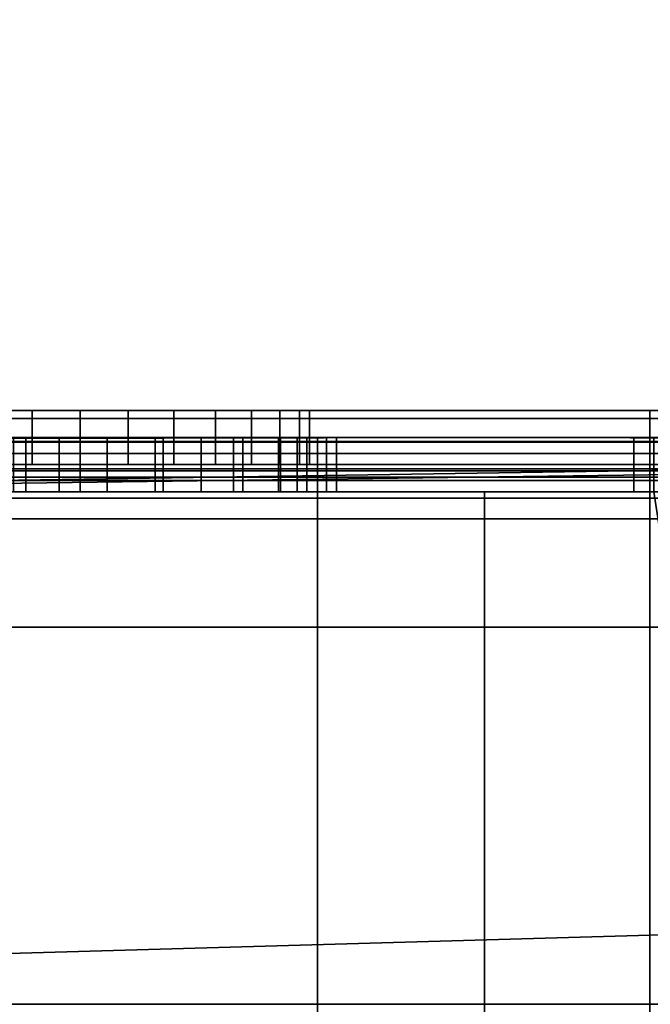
# Model space of a CAD drawing. Header units: millimetres. Extents: x -603 to 3703, y -115 to 193.
# Tile 919 of 1056: x 2521 to 2533, y -25 to -7. Entities that reach past the tile are written whole.
import ezdxf

# ---------------------------------------------------------------- set-up
doc = ezdxf.new("R2010")
doc.units = ezdxf.units.MM
doc.layers.add('151', color=7, linetype='Continuous', true_color=0xffffff)

# ---------------------------------------------------------------- blocks, each defined once
blk = doc.blocks.new('UG_SURFACE_003')
at = {"layer": '151', "color": 252, "linetype": 'Continuous', "lineweight": 35}
for points in [[(3703, -18, 2212.25), (3703, 174.4, 2212.25), (2297, 174.4, 2212.25), (2297, -18, 2212.25)], [(2447, -18, 2062.25), (2447, 174.4, 2062.25), (3553, 174.4, 2062.25), (3553, -18, 2062.25)], [(3703, -18, 2212.25), (2297, -18, 2212.25), (2447, -18, 2062.25), (3553, -18, 2062.25)]]:
    blk.add_3dface(points, dxfattribs=at)
blk = doc.blocks.new('UG_SURFACE_101')
at = {"layer": '151', "color": 252, "linetype": 'Continuous', "lineweight": 35}
for points in [[(2485.5, -29.92, 2023.75), (3514.5, -29.92, 2023.75), (3514.5, 14.42, 2023.75), (2485.5, 14.42, 2023.75)], [(2487, -29.92, 2022.25), (2487, 14.42, 2022.25), (3513, 14.42, 2022.25), (3513, -29.92, 2022.25)], [(2432, -18, 2077.25), (3568, -18, 2077.25), (3566.5, -18, 2075.75), (2433.5, -18, 2075.75)], [(2432, -18, 2077.25), (2432, -29.92, 2077.25), (3568, -29.92, 2077.25), (3568, -18, 2077.25)], [(2433.5, -18, 2075.75), (3566.5, -18, 2075.75), (3566.5, -29.92, 2075.75), (2433.5, -29.92, 2075.75)]]:
    blk.add_3dface(points, dxfattribs=at)
blk = doc.blocks.new('UG_SURFACE_103')
at = {"layer": '151', "color": 252, "linetype": 'Continuous', "lineweight": 35}
for points in [[(2503, 4.014, -7.75), (2488, 4.014, -7.75), (2488, -24.953, -7.75), (3512, -24.953, -7.75)], [(2503, 4.014, -8.75), (3497, 4.014, -8.75), (2488, -24.953, -8.75)], [(3497, 4.014, -8.75), (3512, 4.014, -8.75), (3512, -24.953, -8.75), (2488, -24.953, -8.75)], [(3497, 4.014, -7.75), (2503, 4.014, -7.75), (3512, -24.953, -7.75)], [(2488, -25.835, -7.906), (3512, -25.835, -7.906), (3512, -24.953, -7.75), (2488, -24.953, -7.75)], [(2488, -24.953, -8.75), (3512, -24.953, -8.75), (3512, -25.493, -8.845), (2488, -25.493, -8.845)]]:
    blk.add_3dface(points, dxfattribs=at)
blk = doc.blocks.new('UG_SURFACE_216')
at = {"layer": '151', "color": 252, "linetype": 'Continuous', "lineweight": 35}
for points in [[(2494, -14.152, 1617.765), (2532.5, -14.152, 1617.765), (2532.5, -14, 1617), (2494, -14, 1617)], [(2562.489, -14.152, 1528.235), (2494, -14.152, 1528.235), (2494, -14, 1529), (2562.171, -14, 1529)], [(2494, -14, 1529), (2538.871, -14, 1530.881), (2540.785, -14, 1530.5)], [(2540.785, -14, 1530.5), (2562.171, -14, 1529), (2494, -14, 1529)], [(2494, -14, 1529), (2520.271, -14, 1544.617), (2522, -14, 1544.25), (2537.249, -14, 1531.964)], [(2537.249, -14, 1531.964), (2538.871, -14, 1530.881), (2494, -14, 1529)], [(2494, -14, 1617), (2532.5, -14, 1607), (2533.147, -14, 1603.747)], [(2494, -14, 1617), (2532.5, -14, 1617), (2532.5, -14, 1607)], [(2533.147, -14, 1603.747), (2522.884, -14, 1552.657), (2521.116, -14, 1552.657), (2494, -14, 1617)], [(2521.116, -14, 1552.657), (2519.502, -14, 1551.938), (2494, -14, 1617)], [(2494, -14.586, 1618.414), (2532.5, -14.586, 1618.414), (2532.5, -14.152, 1617.765), (2494, -14.152, 1617.765)], [(2562.757, -14.586, 1527.586), (2494, -14.586, 1527.586), (2494, -14.152, 1528.235), (2562.489, -14.152, 1528.235)], [(2521.116, -14, 1552.657), (2521.116, -15, 1552.657), (2519.502, -15, 1551.938), (2519.502, -14, 1551.938)], [(2520.271, -14, 1544.617), (2520.271, -15, 1544.617), (2522, -15, 1544.25), (2522, -14, 1544.25)], [(2522.884, -14, 1552.657), (2522.884, -15, 1552.657), (2521.116, -15, 1552.657), (2521.116, -14, 1552.657)], [(2522, -14, 1544.25), (2523.729, -14, 1544.617), (2537.249, -14, 1531.964)], [(2522, -14, 1544.25), (2522, -15, 1544.25), (2523.729, -15, 1544.617), (2523.729, -14, 1544.617)], [(2534.866, -14, 1560.884), (2524.498, -14, 1551.938), (2522.884, -14, 1552.657), (2533.147, -14, 1603.747)], [(2524.498, -14, 1551.938), (2524.498, -15, 1551.938), (2522.884, -15, 1552.657), (2522.884, -14, 1552.657)], [(2523.729, -14, 1544.617), (2525.158, -14, 1545.656), (2535.785, -14, 1535.5), (2536.165, -14, 1533.587)], [(2536.165, -14, 1533.587), (2537.249, -14, 1531.964), (2523.729, -14, 1544.617)], [(2523.729, -14, 1544.617), (2523.729, -15, 1544.617), (2525.158, -15, 1545.656), (2525.158, -14, 1545.656)], [(2524.498, -14, 1551.938), (2534.866, -14, 1560.884), (2533.004, -14, 1557.882)], [(2533.004, -14, 1557.882), (2532.522, -14, 1554.382), (2525.681, -14, 1550.625), (2524.498, -14, 1551.938)], [(2525.681, -14, 1550.625), (2525.681, -15, 1550.625), (2524.498, -15, 1551.938), (2524.498, -14, 1551.938)], [(2525.158, -14, 1545.656), (2526.042, -14, 1547.187), (2535.785, -14, 1535.5)], [(2525.158, -14, 1545.656), (2525.158, -15, 1545.656), (2526.042, -15, 1547.187), (2526.042, -14, 1547.187)], [(2532.522, -14, 1554.382), (2533.506, -14, 1550.988), (2526.227, -14, 1548.944), (2525.681, -14, 1550.625)], [(2526.227, -14, 1548.944), (2526.227, -15, 1548.944), (2525.681, -15, 1550.625), (2525.681, -14, 1550.625)], [(2526.042, -14, 1547.187), (2526.227, -14, 1548.944), (2533.506, -14, 1550.988), (2535.785, -14, 1548.288)], [(2535.785, -14, 1548.288), (2535.785, -14, 1535.5), (2526.042, -14, 1547.187)], [(2526.042, -14, 1547.187), (2526.042, -15, 1547.187), (2526.227, -15, 1548.944), (2526.227, -14, 1548.944)], [(2532.5, -14, 1607), (2532.5, -15, 1607), (2533.147, -15, 1603.747), (2533.147, -14, 1603.747)], [(2532.5, -14, 1617), (2532.5, -14.152, 1617.765), (2532.5, -15.076, 1617.383), (2532.5, -15, 1617)], [(2532.5, -15, 1617), (2532.5, -15, 1607), (2532.5, -14, 1607), (2532.5, -14, 1617)], [(2532.5, -14.152, 1617.765), (2532.5, -14.586, 1618.414), (2532.5, -15.293, 1617.707), (2532.5, -15.076, 1617.383)], [(2494, -15.235, 1618.848), (2532.5, -15.235, 1618.848), (2532.5, -14.586, 1618.414), (2494, -14.586, 1618.414)], [(2562.937, -15.235, 1527.152), (2494, -15.235, 1527.152), (2494, -14.586, 1527.586), (2562.757, -14.586, 1527.586)], [(2532.5, -14.586, 1618.414), (2532.5, -15.235, 1618.848), (2532.5, -15.617, 1617.924), (2532.5, -15.293, 1617.707)], [(2562.171, -15, 1529), (2494, -15, 1529), (2494, -15.076, 1528.617), (2562.33, -15.076, 1528.617)], [(2494, -15, 1617), (2521.116, -15, 1552.657), (2522.884, -15, 1552.657), (2533.147, -15, 1603.747)], [(2533.147, -15, 1603.747), (2532.5, -15, 1607), (2494, -15, 1617)], [(2532.5, -15, 1607), (2532.5, -15, 1617), (2494, -15, 1617)], [(2494, -15, 1617), (2519.502, -15, 1551.938), (2521.116, -15, 1552.657)], [(2494, -15, 1529), (2538.871, -15, 1530.881), (2537.249, -15, 1531.964)], [(2494, -15, 1529), (2562.171, -15, 1529), (2540.785, -15, 1530.5)], [(2540.785, -15, 1530.5), (2538.871, -15, 1530.881), (2494, -15, 1529)], [(2537.249, -15, 1531.964), (2522, -15, 1544.25), (2520.271, -15, 1544.617), (2494, -15, 1529)], [(2494, -15, 1617), (2532.5, -15, 1617), (2532.5, -15.076, 1617.383), (2494, -15.076, 1617.383)], [(2523.729, -15, 1544.617), (2522, -15, 1544.25), (2537.249, -15, 1531.964)], [(2541, -15, 1598.5), (2537.747, -15, 1599.147), (2522.884, -15, 1552.657), (2524.498, -15, 1551.938)], [(2537.747, -15, 1599.147), (2534.99, -15, 1600.99), (2522.884, -15, 1552.657)], [(2534.99, -15, 1600.99), (2533.147, -15, 1603.747), (2522.884, -15, 1552.657)], [(2523.729, -15, 1544.617), (2537.249, -15, 1531.964), (2536.165, -15, 1533.587)], [(2536.165, -15, 1533.587), (2535.785, -15, 1535.5), (2525.158, -15, 1545.656), (2523.729, -15, 1544.617)], [(2524.498, -15, 1551.938), (2544.253, -15, 1599.147), (2541, -15, 1598.5)], [(2524.498, -15, 1551.938), (2569, -15, 1610.172), (2547.01, -15, 1600.99), (2544.253, -15, 1599.147)], [(2569, -15, 1610.172), (2524.498, -15, 1551.938), (2525.681, -15, 1550.625)], [(2535.785, -15, 1535.5), (2535.785, -15, 1548.288), (2526.042, -15, 1547.187), (2525.158, -15, 1545.656)], [(2525.681, -15, 1550.625), (2526.227, -15, 1548.944), (2569, -15, 1610.172)], [(2526.042, -15, 1547.187), (2535.785, -15, 1548.288), (2533.506, -15, 1550.988)], [(2533.506, -15, 1550.988), (2532.522, -15, 1554.382), (2526.227, -15, 1548.944), (2526.042, -15, 1547.187)], [(2569, -15, 1610.172), (2526.227, -15, 1548.944), (2534.866, -15, 1560.884)], [(2526.227, -15, 1548.944), (2533.004, -15, 1557.882), (2534.866, -15, 1560.884)], [(2526.227, -15, 1548.944), (2532.522, -15, 1554.382), (2533.004, -15, 1557.882)], [(2562.33, -15.076, 1528.617), (2494, -15.076, 1528.617), (2494, -15.293, 1528.293), (2562.464, -15.293, 1528.293)], [(2494, -15.076, 1617.383), (2532.5, -15.076, 1617.383), (2532.5, -15.293, 1617.707), (2494, -15.293, 1617.707)], [(2494, -16, 1619), (2532.5, -16, 1619), (2532.5, -15.235, 1618.848), (2494, -15.235, 1618.848)], [(2563, -16, 1527), (2494, -16, 1527), (2494, -15.235, 1527.152), (2562.937, -15.235, 1527.152)], [(2532.5, -16, 1618), (2532.5, -15.617, 1617.924), (2532.5, -15.235, 1618.848), (2532.5, -16, 1619)], [(2562.464, -15.293, 1528.293), (2494, -15.293, 1528.293), (2494, -15.617, 1528.076), (2562.554, -15.617, 1528.076)], [(2494, -15.293, 1617.707), (2532.5, -15.293, 1617.707), (2532.5, -15.617, 1617.924), (2494, -15.617, 1617.924)], [(2562.554, -15.617, 1528.076), (2494, -15.617, 1528.076), (2494, -16, 1528), (2562.586, -16, 1528)], [(2494, -15.617, 1617.924), (2532.5, -15.617, 1617.924), (2532.5, -16, 1618), (2494, -16, 1618)], [(2532.5, -16, 1619), (2494, -16, 1619), (2494, -28, 1619), (2532.5, -28, 1619)], [(2494, -16, 1527), (2563, -16, 1527), (2563, -28, 1527), (2494, -28, 1527)], [(2494, -28, 1528), (2562.586, -28, 1528), (2562.586, -16, 1528), (2494, -16, 1528)], [(2532.5, -16, 1618), (2532.5, -28, 1618), (2494, -28, 1618), (2494, -16, 1618)], [(2532.5, -28, 1618), (2532.5, -16, 1618), (2532.5, -16, 1619), (2532.5, -28, 1619)]]:
    blk.add_3dface(points, dxfattribs=at)
blk = doc.blocks.new('UG_SURFACE_217')
at = {"layer": '151', "color": 252, "linetype": 'Continuous', "lineweight": 35}
for points in [[(2494, -14.576, 1158.183), (2529.454, -14.5, 1157.8), (2526.375, -14.5, 1157.8)], [(2494, -14.576, 1158.183), (2561.744, -14.576, 1158.183), (2532.579, -14.5, 1157.8), (2529.454, -14.5, 1157.8)], [(2526.375, -14.5, 1157.8), (2494, -14.5, 1157.8), (2494, -14.576, 1158.183)], [(2561.744, -14.576, 1004.817), (2494, -14.576, 1004.817), (2526.375, -14.5, 1005.2), (2529.454, -14.5, 1005.2)], [(2494, -14.576, 1004.817), (2494, -14.5, 1005.2), (2526.375, -14.5, 1005.2)], [(2526.375, -14.5, 1093), (2494, -14.5, 1093), (2519.469, -14.5, 1102.304), (2521, -14.5, 1102)], [(2521, -14.5, 1110), (2519.469, -14.5, 1109.696), (2494, -14.5, 1112), (2526.375, -14.5, 1112)], [(2526.375, -14.5, 1015.975), (2494, -14.5, 1015.975), (2520.771, -14.5, 1022.967), (2522.5, -14.5, 1022.6)], [(2521.616, -14.5, 1031.007), (2520.002, -14.5, 1030.288), (2494, -14.5, 1036.97), (2526.375, -14.5, 1036.97)], [(2494, -14.5, 1005.2), (2494, -14.5, 1015.975), (2526.375, -14.5, 1015.975), (2526.375, -14.5, 1005.2)], [(2494, -14.5, 1036.97), (2494, -14.5, 1061.42), (2526.375, -14.5, 1061.42), (2526.375, -14.5, 1036.97)], [(2494, -14.5, 1061.42), (2494, -14.5, 1093), (2526.375, -14.5, 1093), (2526.375, -14.5, 1061.42)], [(2494, -14.5, 1112), (2494, -14.5, 1157.8), (2526.375, -14.5, 1157.8), (2526.375, -14.5, 1112)], [(2519.469, -15.5, 1109.696), (2519.469, -14.5, 1109.696), (2521, -14.5, 1110), (2521, -15.5, 1110)], [(2521, -15.5, 1102), (2521, -14.5, 1102), (2519.469, -14.5, 1102.304), (2519.469, -15.5, 1102.304)], [(2521.616, -14.5, 1031.007), (2521.616, -15.5, 1031.007), (2520.002, -15.5, 1030.288), (2520.002, -14.5, 1030.288)], [(2520.771, -14.5, 1022.967), (2520.771, -15.5, 1022.967), (2522.5, -15.5, 1022.6), (2522.5, -14.5, 1022.6)], [(2526.375, -14.5, 1093), (2521, -14.5, 1102), (2522, -14.5, 1102)], [(2526.375, -14.5, 1112), (2522, -14.5, 1110), (2521, -14.5, 1110)], [(2522, -15.5, 1102), (2522, -14.5, 1102), (2521, -14.5, 1102), (2521, -15.5, 1102)], [(2521, -15.5, 1110), (2521, -14.5, 1110), (2522, -14.5, 1110), (2522, -15.5, 1110)], [(2526.375, -14.5, 1036.97), (2523.384, -14.5, 1031.007), (2521.616, -14.5, 1031.007)], [(2523.384, -14.5, 1031.007), (2523.384, -15.5, 1031.007), (2521.616, -15.5, 1031.007), (2521.616, -14.5, 1031.007)], [(2522, -14.5, 1102), (2523.531, -14.5, 1102.304), (2526.375, -14.5, 1093)], [(2523.531, -14.5, 1109.696), (2522, -14.5, 1110), (2526.375, -14.5, 1112)], [(2523.531, -15.5, 1102.304), (2523.531, -14.5, 1102.304), (2522, -14.5, 1102), (2522, -15.5, 1102)], [(2522, -15.5, 1110), (2522, -14.5, 1110), (2523.531, -14.5, 1109.696), (2523.531, -15.5, 1109.696)], [(2522.5, -14.5, 1022.6), (2524.229, -14.5, 1022.967), (2526.375, -14.5, 1015.975)], [(2522.5, -14.5, 1022.6), (2522.5, -15.5, 1022.6), (2524.229, -15.5, 1022.967), (2524.229, -14.5, 1022.967)], [(2526.375, -14.5, 1036.97), (2524.998, -14.5, 1030.288), (2523.384, -14.5, 1031.007)], [(2524.998, -14.5, 1030.288), (2524.998, -15.5, 1030.288), (2523.384, -15.5, 1031.007), (2523.384, -14.5, 1031.007)], [(2526.375, -14.5, 1112), (2524.828, -14.5, 1108.828), (2523.531, -14.5, 1109.696)], [(2523.531, -14.5, 1102.304), (2524.828, -14.5, 1103.172), (2526.375, -14.5, 1093)], [(2524.828, -15.5, 1103.172), (2524.828, -14.5, 1103.172), (2523.531, -14.5, 1102.304), (2523.531, -15.5, 1102.304)], [(2523.531, -15.5, 1109.696), (2523.531, -14.5, 1109.696), (2524.828, -14.5, 1108.828), (2524.828, -15.5, 1108.828)], [(2526.375, -14.5, 1015.975), (2524.229, -14.5, 1022.967), (2525.658, -14.5, 1024.006)], [(2524.229, -14.5, 1022.967), (2524.229, -15.5, 1022.967), (2525.658, -15.5, 1024.006), (2525.658, -14.5, 1024.006)], [(2526.375, -14.5, 1093), (2524.828, -14.5, 1103.172), (2525.696, -14.5, 1104.469)], [(2525.696, -14.5, 1107.531), (2524.828, -14.5, 1108.828), (2526.375, -14.5, 1112)], [(2525.696, -15.5, 1104.469), (2525.696, -14.5, 1104.469), (2524.828, -14.5, 1103.172), (2524.828, -15.5, 1103.172)], [(2524.828, -15.5, 1108.828), (2524.828, -14.5, 1108.828), (2525.696, -14.5, 1107.531), (2525.696, -15.5, 1107.531)], [(2526.181, -14.5, 1028.975), (2524.998, -14.5, 1030.288), (2526.375, -14.5, 1036.97)], [(2526.181, -14.5, 1028.975), (2526.181, -15.5, 1028.975), (2524.998, -15.5, 1030.288), (2524.998, -14.5, 1030.288)], [(2525.658, -14.5, 1024.006), (2526.375, -14.5, 1025.247), (2526.375, -14.5, 1015.975)], [(2526.375, -14.5, 1025.247), (2525.658, -14.5, 1024.006), (2525.658, -15.5, 1024.006), (2526.375, -15.5, 1025.247)], [(2526.375, -14.5, 1093), (2525.696, -14.5, 1104.469), (2526, -14.5, 1106)], [(2526.375, -14.5, 1112), (2526, -14.5, 1106), (2525.696, -14.5, 1107.531)], [(2526, -15.5, 1106), (2526, -14.5, 1106), (2525.696, -14.5, 1104.469), (2525.696, -15.5, 1104.469)], [(2525.696, -15.5, 1107.531), (2525.696, -14.5, 1107.531), (2526, -14.5, 1106), (2526, -15.5, 1106)], [(2526, -14.5, 1106), (2526.375, -14.5, 1112), (2526.375, -14.5, 1093)], [(2526.375, -14.5, 1036.97), (2526.375, -14.5, 1028.377), (2526.181, -14.5, 1028.975)], [(2526.375, -15.5, 1028.377), (2526.181, -15.5, 1028.975), (2526.181, -14.5, 1028.975), (2526.375, -14.5, 1028.377)], [(2529.454, -14.5, 1015.975), (2526.375, -14.5, 1015.975), (2526.375, -14.5, 1025.247), (2526.542, -14.5, 1025.537)], [(2526.727, -14.5, 1027.294), (2526.375, -14.5, 1028.377), (2526.375, -14.5, 1036.97), (2529.454, -14.5, 1036.97)], [(2526.375, -14.5, 1005.2), (2526.375, -14.5, 1015.975), (2529.454, -14.5, 1015.975), (2529.454, -14.5, 1005.2)], [(2526.375, -14.5, 1036.97), (2526.375, -14.5, 1061.42), (2529.454, -14.5, 1061.42), (2529.454, -14.5, 1036.97)], [(2526.375, -14.5, 1061.42), (2526.375, -14.5, 1093), (2529.454, -14.5, 1093), (2529.454, -14.5, 1061.42)], [(2526.375, -14.5, 1093), (2526.375, -14.5, 1112), (2529.454, -14.5, 1112), (2529.454, -14.5, 1093)], [(2526.375, -14.5, 1112), (2526.375, -14.5, 1157.8), (2529.454, -14.5, 1157.8), (2529.454, -14.5, 1112)], [(2526.375, -15.5, 1025.247), (2526.542, -15.5, 1025.537), (2526.542, -14.5, 1025.537), (2526.375, -14.5, 1025.247)], [(2526.375, -14.5, 1028.377), (2526.727, -14.5, 1027.294), (2526.727, -15.5, 1027.294), (2526.375, -15.5, 1028.377)], [(2526.542, -14.5, 1025.537), (2526.727, -14.5, 1027.294), (2529.454, -14.5, 1036.97), (2529.454, -14.5, 1015.975)], [(2526.542, -14.5, 1025.537), (2526.542, -15.5, 1025.537), (2526.727, -15.5, 1027.294), (2526.727, -14.5, 1027.294)], [(2561.744, -14.576, 1004.817), (2529.454, -14.5, 1005.2), (2532.579, -14.5, 1005.2)], [(2529.454, -14.5, 1015.975), (2529.454, -14.5, 1036.97), (2532.207, -14.5, 1033.079)], [(2529.454, -14.5, 1036.97), (2532.579, -14.5, 1036.97), (2532.579, -14.5, 1036.612), (2532.207, -14.5, 1033.079)], [(2532.207, -14.5, 1033.079), (2532.579, -14.5, 1031.931), (2532.579, -14.5, 1015.975), (2529.454, -14.5, 1015.975)], [(2529.454, -14.5, 1005.2), (2529.454, -14.5, 1015.975), (2532.579, -14.5, 1015.975), (2532.579, -14.5, 1005.2)], [(2529.454, -14.5, 1036.97), (2529.454, -14.5, 1061.42), (2532.579, -14.5, 1061.42), (2532.579, -14.5, 1036.97)], [(2529.454, -14.5, 1061.42), (2529.454, -14.5, 1093), (2532.579, -14.5, 1093), (2532.579, -14.5, 1061.42)], [(2529.454, -14.5, 1093), (2529.454, -14.5, 1112), (2532.579, -14.5, 1112), (2532.579, -14.5, 1093)], [(2529.454, -14.5, 1112), (2529.454, -14.5, 1157.8), (2532.579, -14.5, 1157.8), (2532.579, -14.5, 1112)], [(2532.579, -15.5, 1036.612), (2532.207, -15.5, 1033.079), (2532.207, -14.5, 1033.079), (2532.579, -14.5, 1036.612)], [(2532.579, -14.5, 1031.931), (2532.207, -14.5, 1033.079), (2532.207, -15.5, 1033.079), (2532.579, -15.5, 1031.931)], [(2561.744, -14.576, 1158.183), (2494, -14.576, 1158.183), (2494, -14.793, 1158.507), (2561.879, -14.793, 1158.507)], [(2561.879, -14.793, 1004.493), (2494, -14.793, 1004.493), (2494, -14.576, 1004.817), (2561.744, -14.576, 1004.817)], [(2561.879, -14.793, 1158.507), (2494, -14.793, 1158.507), (2494, -15.117, 1158.724), (2561.969, -15.117, 1158.724)], [(2561.969, -15.117, 1004.276), (2494, -15.117, 1004.276), (2494, -14.793, 1004.493), (2561.879, -14.793, 1004.493)], [(2561.969, -15.117, 1158.724), (2494, -15.117, 1158.724), (2494, -15.5, 1158.8), (2562, -15.5, 1158.8)], [(2562, -15.5, 1004.2), (2494, -15.5, 1004.2), (2494, -15.117, 1004.276), (2561.969, -15.117, 1004.276)], [(2526.375, -15.5, 1005.2), (2494, -15.5, 1005.2), (2494, -28.5, 1005.2), (2526.375, -28.5, 1005.2)], [(2526.375, -28.5, 1157.8), (2494, -28.5, 1157.8), (2494, -15.5, 1157.8), (2526.375, -15.5, 1157.8)], [(2494, -15.5, 1004.2), (2562, -15.5, 1004.2), (2562, -28.5, 1004.2), (2494, -28.5, 1004.2)], [(2562, -15.5, 1158.8), (2494, -15.5, 1158.8), (2494, -28.5, 1158.8), (2562, -28.5, 1158.8)], [(2526.375, -15.5, 1112), (2494, -15.5, 1112), (2519.469, -15.5, 1109.696), (2521, -15.5, 1110)], [(2521, -15.5, 1102), (2519.469, -15.5, 1102.304), (2494, -15.5, 1093), (2526.375, -15.5, 1093)], [(2526.375, -15.5, 1036.97), (2494, -15.5, 1036.97), (2520.002, -15.5, 1030.288), (2521.616, -15.5, 1031.007)], [(2522.5, -15.5, 1022.6), (2520.771, -15.5, 1022.967), (2494, -15.5, 1015.975), (2526.375, -15.5, 1015.975)], [(2526.375, -15.5, 1005.2), (2526.375, -15.5, 1015.975), (2494, -15.5, 1015.975), (2494, -15.5, 1005.2)], [(2526.375, -15.5, 1036.97), (2526.375, -15.5, 1061.42), (2494, -15.5, 1061.42), (2494, -15.5, 1036.97)], [(2526.375, -15.5, 1061.42), (2526.375, -15.5, 1093), (2494, -15.5, 1093), (2494, -15.5, 1061.42)], [(2526.375, -15.5, 1112), (2526.375, -15.5, 1157.8), (2494, -15.5, 1157.8), (2494, -15.5, 1112)], [(2526.375, -15.5, 1112), (2521, -15.5, 1110), (2522, -15.5, 1110)], [(2526.375, -15.5, 1093), (2522, -15.5, 1102), (2521, -15.5, 1102)], [(2526.375, -15.5, 1036.97), (2521.616, -15.5, 1031.007), (2523.384, -15.5, 1031.007)], [(2522, -15.5, 1110), (2523.531, -15.5, 1109.696), (2526.375, -15.5, 1112)], [(2523.531, -15.5, 1102.304), (2522, -15.5, 1102), (2526.375, -15.5, 1093)], [(2526.375, -15.5, 1015.975), (2524.229, -15.5, 1022.967), (2522.5, -15.5, 1022.6)], [(2523.384, -15.5, 1031.007), (2524.998, -15.5, 1030.288), (2526.375, -15.5, 1036.97)], [(2526.375, -15.5, 1093), (2524.828, -15.5, 1103.172), (2523.531, -15.5, 1102.304)], [(2523.531, -15.5, 1109.696), (2524.828, -15.5, 1108.828), (2526.375, -15.5, 1112)], [(2525.658, -15.5, 1024.006), (2524.229, -15.5, 1022.967), (2526.375, -15.5, 1015.975)], [(2526.375, -15.5, 1112), (2524.828, -15.5, 1108.828), (2525.696, -15.5, 1107.531)], [(2525.696, -15.5, 1104.469), (2524.828, -15.5, 1103.172), (2526.375, -15.5, 1093)], [(2526.375, -15.5, 1036.97), (2524.998, -15.5, 1030.288), (2526.181, -15.5, 1028.975)], [(2526.375, -15.5, 1015.975), (2526.375, -15.5, 1025.247), (2525.658, -15.5, 1024.006)], [(2526, -15.5, 1106), (2525.696, -15.5, 1104.469), (2526.375, -15.5, 1093)], [(2525.696, -15.5, 1107.531), (2526, -15.5, 1106), (2526.375, -15.5, 1112)], [(2526.375, -15.5, 1093), (2526.375, -15.5, 1112), (2526, -15.5, 1106)], [(2526.181, -15.5, 1028.975), (2526.375, -15.5, 1028.377), (2526.375, -15.5, 1036.97)], [(2526.375, -28.5, 1005.2), (2529.454, -28.5, 1005.2), (2529.454, -15.5, 1005.2), (2526.375, -15.5, 1005.2)], [(2526.375, -15.5, 1157.8), (2529.454, -15.5, 1157.8), (2529.454, -28.5, 1157.8), (2526.375, -28.5, 1157.8)], [(2529.454, -15.5, 1036.97), (2526.375, -15.5, 1036.97), (2526.375, -15.5, 1028.377), (2526.727, -15.5, 1027.294)], [(2526.542, -15.5, 1025.537), (2526.375, -15.5, 1025.247), (2526.375, -15.5, 1015.975), (2529.454, -15.5, 1015.975)], [(2529.454, -15.5, 1005.2), (2529.454, -15.5, 1015.975), (2526.375, -15.5, 1015.975), (2526.375, -15.5, 1005.2)], [(2529.454, -15.5, 1036.97), (2529.454, -15.5, 1061.42), (2526.375, -15.5, 1061.42), (2526.375, -15.5, 1036.97)], [(2529.454, -15.5, 1061.42), (2529.454, -15.5, 1093), (2526.375, -15.5, 1093), (2526.375, -15.5, 1061.42)], [(2529.454, -15.5, 1093), (2529.454, -15.5, 1112), (2526.375, -15.5, 1112), (2526.375, -15.5, 1093)], [(2529.454, -15.5, 1112), (2529.454, -15.5, 1157.8), (2526.375, -15.5, 1157.8), (2526.375, -15.5, 1112)], [(2529.454, -15.5, 1015.975), (2529.454, -15.5, 1036.97), (2526.727, -15.5, 1027.294), (2526.542, -15.5, 1025.537)], [(2529.454, -28.5, 1005.2), (2534.58, -28.5, 1005.2), (2532.579, -15.5, 1005.2), (2529.454, -15.5, 1005.2)], [(2529.454, -15.5, 1157.8), (2532.579, -15.5, 1157.8), (2534.58, -28.5, 1157.8), (2529.454, -28.5, 1157.8)], [(2529.454, -15.5, 1015.975), (2532.579, -15.5, 1015.975), (2532.579, -15.5, 1031.931), (2532.207, -15.5, 1033.079)], [(2532.207, -15.5, 1033.079), (2529.454, -15.5, 1036.97), (2529.454, -15.5, 1015.975)], [(2532.207, -15.5, 1033.079), (2532.579, -15.5, 1036.612), (2532.579, -15.5, 1036.97), (2529.454, -15.5, 1036.97)], [(2532.579, -15.5, 1005.2), (2532.579, -15.5, 1015.975), (2529.454, -15.5, 1015.975), (2529.454, -15.5, 1005.2)], [(2532.579, -15.5, 1036.97), (2532.579, -15.5, 1061.42), (2529.454, -15.5, 1061.42), (2529.454, -15.5, 1036.97)], [(2532.579, -15.5, 1061.42), (2532.579, -15.5, 1093), (2529.454, -15.5, 1093), (2529.454, -15.5, 1061.42)], [(2532.579, -15.5, 1093), (2532.579, -15.5, 1112), (2529.454, -15.5, 1112), (2529.454, -15.5, 1093)], [(2532.579, -15.5, 1112), (2532.579, -15.5, 1157.8), (2529.454, -15.5, 1157.8), (2529.454, -15.5, 1112)]]:
    blk.add_3dface(points, dxfattribs=at)
blk = doc.blocks.new('UG_SURFACE_218')
at = {"layer": '151', "color": 35, "linetype": 'Continuous', "lineweight": 35}
for points in [[(3509, -34, 2019), (3509, 0, 2019), (2491, -15.75, 2019), (2491, -28.25, 2019)], [(3509, 0, 2019), (2491, 0, 2019), (2491, -15.75, 2019)], [(3509, -2), (3509, -34), (2491, -28.25), (2491, -15.75)], [(2491, -15.75), (2491, -2), (3509, -2)]]:
    blk.add_3dface(points, dxfattribs=at)

msp = doc.modelspace()

# ---------------------------------------------------------------- linework, layer by layer
at = {"layer": '151', "linetype": 'Continuous', "lineweight": -3}
for p, q in [((2494, -14, 1617), (2532.5, -14, 1617)), ((2562.172, -14, 1529), (2494, -14, 1529)), ((2532.5, -14, 1607), (2532.5, -15, 1607)), ((2532.5, -14, 1607), (2532.5, -14, 1617)), ((2561.586, -14.5, 1005.2), (2494, -14.5, 1005.2)), ((2494, -14.5, 1157.8), (2561.586, -14.5, 1157.8)), ((2521, -15.5, 1102), (2521, -14.5, 1102)), ((2521, -15.5, 1110), (2521, -14.5, 1110)), ((2522, -14.5, 1102), (2521, -14.5, 1102)), ((2521, -14.5, 1110), (2522, -14.5, 1110)), ((2522, -15.5, 1102), (2522, -14.5, 1102)), ((2522, -15.5, 1110), (2522, -14.5, 1110)), ((2562.172, -15, 1529), (2494, -15, 1529)), ((2494, -15, 1617), (2532.5, -15, 1617)), ((2532.5, -15, 1607), (2532.5, -15, 1617)), ((2494, -15.5, 1005.2), (2561.586, -15.5, 1005.2)), ((2494, -15.5, 1004.2), (2562, -15.5, 1004.2)), ((2494, -15.5, 1157.8), (2561.586, -15.5, 1157.8)), ((2562, -15.5, 1158.8), (2494, -15.5, 1158.8)), ((2521, -15.5, 1102), (2522, -15.5, 1102)), ((2522, -15.5, 1110), (2521, -15.5, 1110)), ((2532.5, -16, 1619), (2494, -16, 1619)), ((2494, -16, 1527), (2563, -16, 1527)), ((2494, -16, 1528), (2562.586, -16, 1528)), ((2532.5, -16, 1618), (2494, -16, 1618)), ((2532.5, -16, 1619), (2532.5, -28, 1619)), ((2532.5, -16, 1618), (2532.5, -28, 1618)), ((3703, -18, 2212.25), (2297, -18, 2212.25)), ((3568, -18, 2077.25), (2432, -18, 2077.25)), ((3566.5, -18, 2075.75), (2433.5, -18, 2075.75)), ((2447, -18, 2062.25), (3553, -18, 2062.25))]:
    msp.add_line(p, q, dxfattribs=at)
at = {"layer": '151', "linetype": 'Continuous', "lineweight": -3, "extrusion": (0, -1, 0)}
for centre in [(2522, 1548.5, 14), (2522.5, 1026.85, 14.5), (2522, 1548.5, 15), (2522.5, 1026.85, 15.5)]:
    msp.add_circle(centre, 4.25, dxfattribs=at)
at = {"layer": '151', "linetype": 'Continuous', "lineweight": -3, "extrusion": (0, 1, 0)}
for centre, radius, start, end in [((-2541, 1555, -14), 8.5, 307.8469, 235.7422), ((-2541, 1607, -14), 8.5, 180, 0), ((-2521, 1106, -14.5), 4, 270, 90), ((-2522, 1106, -14.5), 4, 90, 270), ((-2541, 1555, -15), 8.5, 307.8469, 235.7422), ((-2541, 1607, -15), 8.5, 180, 0)]:
    msp.add_arc(centre, radius, start, end, dxfattribs=at)
at = {"layer": '151', "linetype": 'Continuous', "lineweight": -3, "extrusion": (1, 0, 0)}
for radius in [2, 1]:
    msp.add_arc((-16, 1617, 2532.5), radius, 0, 90, dxfattribs=at)
at = {"layer": '151', "linetype": 'Continuous', "lineweight": -3, "extrusion": (0, -1, 0)}
for centre, radius, start, end in [((2541, 1034, 14.5), 8.841, 306.0274, 233.9726), ((2521, 1106, 15.5), 4, 90, 270), ((2522, 1106, 15.5), 4, 270, 90), ((2541, 1034, 15.5), 8.841, 306.0274, 233.9726)]:
    msp.add_arc(centre, radius, start, end, dxfattribs=at)

# ---------------------------------------------------------------- block references
at = {"layer": '151', "linetype": 'Continuous', "lineweight": -3}
for name in ['UG_SURFACE_003', 'UG_SURFACE_103', 'UG_SURFACE_101', 'UG_SURFACE_218', 'UG_SURFACE_216', 'UG_SURFACE_217']:
    msp.add_blockref(name, (0, 0), dxfattribs=at)

doc.saveas('drawing.dxf')
